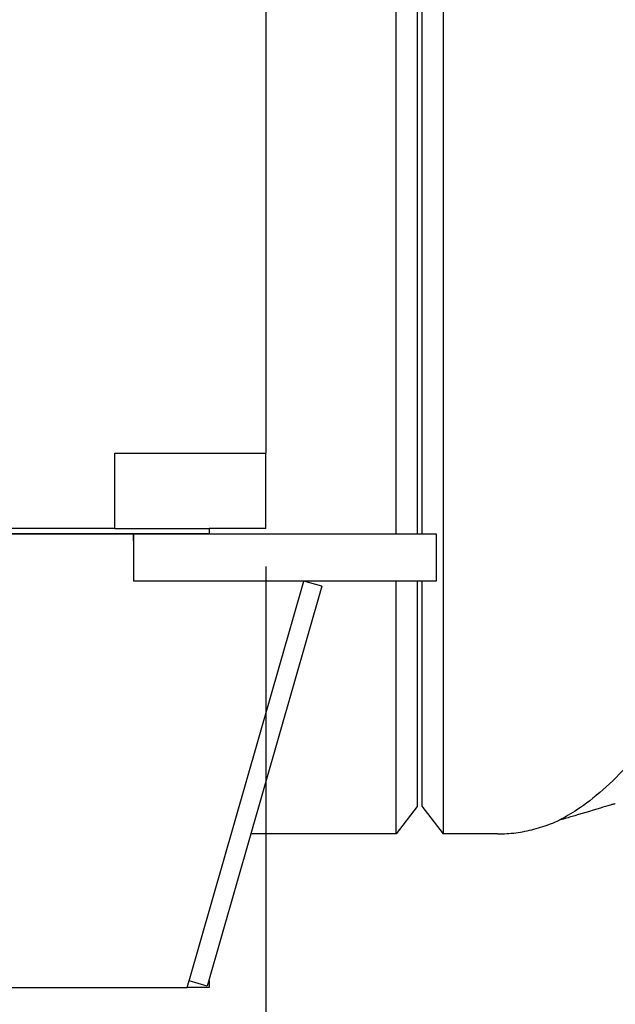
# Model space of a CAD drawing. Header units: inches. Extents: x 36 to 1719, y -84 to 1122.
# Tile 375 of 571: x 1029 to 1045, y 238 to 264. Entities that reach past the tile are written whole.
import ezdxf

# ---------------------------------------------------------------- set-up
doc = ezdxf.new("R2010")
doc.units = ezdxf.units.IN
doc.header["$LTSCALE"] = 48
doc.header["$MEASUREMENT"] = 0
doc.layers.add('Dimension (ANSI)', color=7, linetype='Continuous', lineweight=25)
doc.layers.add('Visible (ANSI)', color=7, linetype='Continuous', lineweight=30)
doc.styles.add('Note Text (ANSI)', font='tahoma.ttf')
doc.dimstyles.new('Architectural (ANSI)', dxfattribs={"dimscale": 48, "dimtxt": 0.125, "dimasz": 0.098425, "dimexe": 0.125, "dimexo": 0.0625, "dimgap": 0.031496, "dimtad": 0, "dimtih": 1, "dimtoh": 1, "dimdec": 4, "dimrnd": 1e-08, "dimzin": 3, "dimdsep": 46, "dimlunit": 4, "dimtxsty": 'Note Text (ANSI)', "dimcen": 0.09, "dimdle": 0.393701, "dimclrd": 256, "dimclre": 256, "dimclrt": 256, "dimadec": 0, "dimazin": 3, "dimtfac": 0.96, "dimtofl": 0, "dimtmove": 0, "dimatfit": 3, "dimfxl": 1, "dimfrac": 2, "dimtolj": 1, "dimtzin": 12, "dimlwd": -1, "dimlwe": -1, "dimarcsym": 0})

# ---------------------------------------------------------------- blocks, each defined once
blk = doc.blocks.new('*D21')
at = {"layer": 'Defpoints', "color": 0, "transparency": 16777216}
for p in [(738.918, 252.556), (1035.918, 252.555), (1035.918, 225.813)]:
    blk.add_point(p, dxfattribs=at)
at = {"layer": 'Dimension (ANSI)', "transparency": 16777216}
for p, q in [((738.918, 249.556), (738.918, 219.813)), ((1035.918, 249.555), (1035.918, 219.813)), ((743.642, 225.813), (865.572, 225.813)), ((1031.193, 225.813), (889.263, 225.813))]:
    blk.add_line(p, q, dxfattribs=at)
for points in [[(743.642, 226.6), (743.642, 225.025), (738.918, 225.813)], [(1031.193, 226.6), (1031.193, 225.025), (1035.918, 225.813)]]:
    blk.add_solid(points, dxfattribs=at)
at = {"layer": 'Dimension (ANSI)', "transparency": 16777216, "insert": (867.084, 228.934), "char_height": 6, "attachment_point": 1, "style": 'Note Text (ANSI)'}
blk.add_mtext('\\A1;24\'-9"', dxfattribs=at)

msp = doc.modelspace()

# ---------------------------------------------------------------- linework, layer by layer
at = {"layer": 'Visible (ANSI)'}
for p, q in [((1035.91768, 415.42127), (1035.91768, 252.55527)), ((1039.36137, 250.42127), (1039.36137, 267.98377)), ((1040.60283, 267.98377), (1040.60283, 242.48377)), ((1039.91768, 267.25877), (1039.91768, 250.42127)), ((1040.04268, 267.25377), (1040.04268, 250.42127)), ((1031.91768, 252.55527), (1035.91768, 252.55527)), ((1031.91768, 250.55577), (1031.91768, 252.55527)), ((1035.91768, 250.55577), (1035.91768, 252.55527)), ((1031.91768, 250.55577), (742.91768, 250.55577)), ((1031.91768, 250.55577), (1034.41768, 250.55577)), ((1034.41768, 250.55577), (1034.41768, 250.42127)), ((1035.91768, 250.55577), (1034.41768, 250.55577)), ((1034.41768, 250.42127), (740.41768, 250.42127)), ((742.41768, 250.42127), (1032.41768, 250.42127)), ((1032.41768, 250.23385), (1032.41768, 250.42127)), ((1032.41768, 250.42127), (1040.41768, 250.42127)), ((1032.41768, 250.42127), (1032.41768, 249.17127)), ((1040.41768, 250.42127), (1040.41768, 249.17127)), ((1040.41768, 249.17127), (1032.41768, 249.17127)), ((1033.88568, 238.59739), (1036.91768, 249.17127)), ((1037.39831, 249.03345), (1036.91768, 249.17127)), ((1039.36137, 242.48377), (1039.36137, 249.17127)), ((1039.91768, 249.17127), (1039.91768, 243.20877)), ((1040.04268, 249.17127), (1040.04268, 243.21377)), ((1037.39831, 249.03345), (1034.36631, 238.45957)), ((1039.91768, 243.20877), (1039.36137, 242.48377)), ((1040.04268, 243.21377), (1040.60283, 242.48377)), ((1039.36137, 242.48377), (1035.52023, 242.48377)), ((1042.04268, 242.48377), (1040.60283, 242.48377)), ((1033.83518, 238.42127), (1033.88892, 238.60869)), ((1034.36631, 238.45957), (1033.88568, 238.59739)), ((1034.41768, 238.60869), (1034.41768, 238.42127)), ((741.00018, 238.42127), (1033.83518, 238.42127)), ((1034.41768, 238.42127), (1033.83518, 238.42127))]:
    msp.add_line(p, q, dxfattribs=at)
msp.add_arc((1034.24268, 238.60869), 0.175, 0, 7.939721, dxfattribs=at)
for points, knots in [([(1045.83105, 244.69888), (1045.70524, 244.5458), (1045.57028, 244.38965), (1045.21089, 244.00075), (1044.97781, 243.7738), (1044.50363, 243.36845), (1044.27818, 243.20619), (1044.01355, 243.03563), (1043.93067, 242.98593), (1043.8022, 242.91293), (1043.75053, 242.88529), (1043.69742, 242.85755), (1043.68391, 242.85065), (1043.67465, 242.84593), (1043.6731, 242.84514), (1043.67158, 242.84437), (1043.67123, 242.84419), (1043.67108, 242.84411), (1043.67106, 242.84411), (1043.67106, 242.84411)], [1.72900805, 1.72900805, 1.72900805, 1.72900805, 3.28877926, 3.28877926, 5.72878536, 5.72878536, 8.26886017, 8.26886017, 9.4658451, 9.4658451, 10.45038863, 10.45038863, 10.97715866, 10.97715866, 11.13610264, 11.13610264, 11.23205414, 11.23205414, 11.2579288, 11.2579288, 11.2579288, 11.2579288]), ([(1045.15879, 243.28377), (1045.15867, 243.28374), (1045.15851, 243.28369), (1045.15815, 243.28358), (1045.15794, 243.28352), (1045.1575, 243.28339), (1045.15725, 243.28332), (1045.15656, 243.28312), (1045.15611, 243.28299), (1045.1546, 243.28254), (1045.15352, 243.28223), (1045.14923, 243.28097), (1045.14602, 243.28003), (1045.13316, 243.27626), (1045.12352, 243.27343), (1045.08495, 243.26212), (1045.05603, 243.25362), (1044.94033, 243.21959), (1044.85356, 243.19397), (1044.50661, 243.09129), (1044.24655, 243.0138), (1043.88126, 242.90584), (1043.77616, 242.87488), (1043.67106, 242.84411)], [0, 0, 0, 0, 0.00200815, 0.00200815, 0.00382698, 0.00382698, 0.0058643, 0.0058643, 0.00944926, 0.00944926, 0.01797059, 0.01797059, 0.04350561, 0.04350561, 0.12009243, 0.12009243, 0.34985463, 0.34985463, 1.03917033, 1.03917033, 3.10701346, 3.10701346, 3.94177252, 3.94177252, 3.94177252, 3.94177252]), ([(1042.04268, 242.48377), (1042.20448, 242.48377), (1042.36628, 242.49427), (1042.68801, 242.53597), (1042.84794, 242.56717), (1043.1643, 242.64954), (1043.32074, 242.70069), (1043.54068, 242.78719), (1043.6061, 242.81481), (1043.67106, 242.84411)], [6.283185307, 6.283185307, 6.283185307, 6.283185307, 6.347905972, 6.347905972, 6.412626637, 6.412626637, 6.477347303, 6.477347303, 6.505000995, 6.505000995, 6.505000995, 6.505000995])]:
    msp.add_open_spline(points, degree=3, knots=knots, dxfattribs=at)

# ---------------------------------------------------------------- dimensions: what is measured, and where the dimension line sits
at = {"layer": 'Dimension (ANSI)'}
dim = msp.add_linear_dim(base=(1035.91768, 225.81279), p1=(738.91768, 252.55577), p2=(1035.91768, 252.55527), dimstyle='Architectural (ANSI)', override={"dimgap": 0.031496, "dimtih": 0, "dimtoh": 0, "dimdec": 4, "dimlfac": 1, "dimtol": 0, "dimlim": 0, "dimtp": 0, "dimtm": 0, "dimtdec": 2, "dimatfit": 1}, dxfattribs=at)
dim.commit()
dim.dimension.update_dxf_attribs({"geometry": '*D21', "text_midpoint": (877.41768, 225.81279), "dimtype": 160})

doc.saveas('drawing.dxf')
